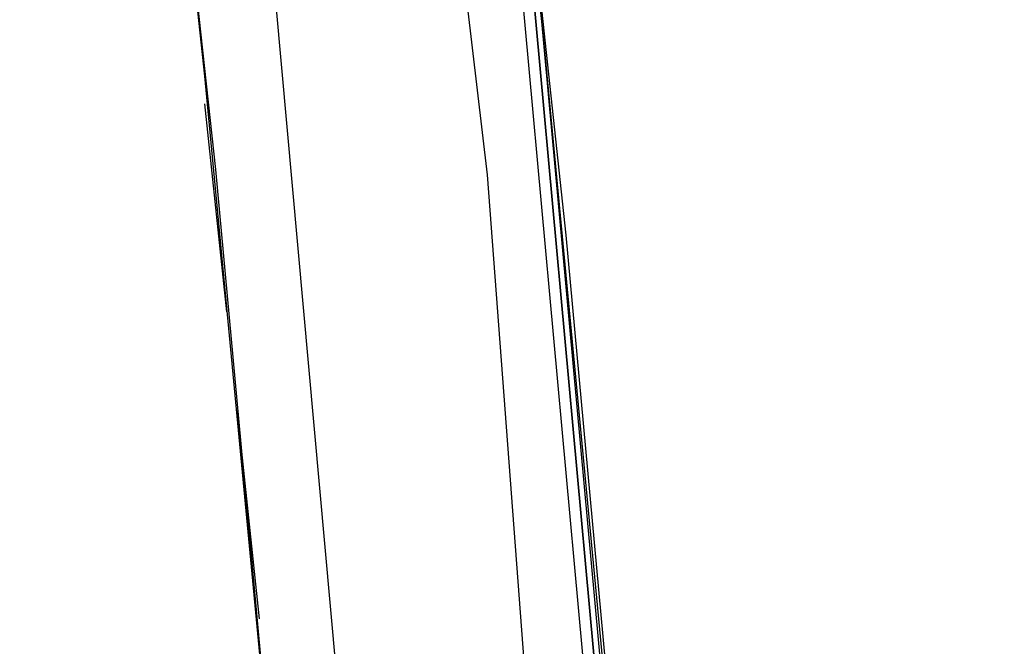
# Model space of a CAD drawing. Header units: feet. Extents: x -79 to 198, y -22 to 181.
# Tile 887 of 982: x 135.95 to 138.35, y 125.06 to 126.58. Entities that reach past the tile are written whole.
import ezdxf

# ---------------------------------------------------------------- set-up
doc = ezdxf.new("R2010")
doc.units = ezdxf.units.FT
doc.layers.add('A-AREA-UNIDAD', color=30, linetype='CONTINUOUS')
doc.layers.add('A-LINEA', color=7, linetype='CONTINUOUS')

msp = doc.modelspace()

# ---------------------------------------------------------------- linework, layer by layer
at = {"layer": 'A-AREA-UNIDAD'}
msp.add_lwpolyline([(119.36, 110.0089), (121.312, 109.5289), (121.92, 112.4089), (122.88, 112.4089), (135.808, 109.3333), (135.872, 108.1778), (135.552, 106.8444), (137.36, 106.4178), (137.408, 107.0933), (138.16, 107.0933), (137.888, 115.6089), (137.088, 126.2044), (136.16, 134.0622)], dxfattribs=at)
at = {"layer": 'A-LINEA'}
for p, q in [((136.5733, 126.6178), (136.9067, 122.9244)), ((136.5733, 126.6178), (136.9067, 122.9244)), ((136.4533, 125.8711), (136.4, 126.3778)), ((136.4533, 125.8711), (136.4, 126.3778)), ((136.5333, 125.1244), (136.48, 125.6311)), ((136.5333, 125.1244), (136.48, 125.6311))]:
    msp.add_line(p, q, dxfattribs=at)
for points in [[(138.3067, 108.7111), (138.2133, 112.1778), (138.0667, 115.6578), (137.8533, 119.1244), (137.6, 122.5911), (137.28, 126.0578), (136.9067, 129.5244), (136.48, 132.9778), (136, 136.4178), (135.4667, 139.8578), (134.88, 143.2844)], [(138.3067, 108.7111), (138.2133, 112.1778), (138.0667, 115.6578), (137.8533, 119.1244), (137.6, 122.5911), (137.28, 126.0578), (136.9067, 129.5244), (136.48, 132.9778), (136, 136.4178), (135.4667, 139.8578), (134.88, 143.2844)], [(138.3467, 106.2578), (138.2933, 109.6444), (138.1733, 113.0311), (138.0267, 116.4044), (137.8133, 119.7778), (137.5467, 123.1511), (137.2267, 126.5244), (136.8667, 129.8844), (136.4533, 133.2444), (135.9733, 136.5911), (135.4533, 139.9378), (134.88, 143.2711)], [(138.3467, 106.2578), (138.2933, 109.6444), (138.1733, 113.0311), (138.0267, 116.4044), (137.8133, 119.7778), (137.5467, 123.1511), (137.2267, 126.5244), (136.8667, 129.8844), (136.4533, 133.2444), (135.9733, 136.5911), (135.4533, 139.9378), (134.88, 143.2711)], [(137.5067, 106.2578), (137.4533, 109.6311), (137.3467, 112.9911), (137.1867, 116.3644), (136.9733, 119.7244), (136.72, 123.0844), (136.4, 126.4444), (136.04, 129.7911), (135.6267, 133.1378), (135.16, 136.4711), (134.64, 139.8044), (134.0667, 143.1244)], [(137.5067, 106.2578), (137.4533, 109.5911), (137.3467, 112.9244), (137.2, 116.2444), (136.9867, 119.5778), (136.7333, 122.8978), (136.4267, 126.2178), (136.0667, 129.5244), (135.6667, 132.8311), (135.2, 136.1378), (134.6933, 139.4311), (134.1333, 142.7111)], [(137.1733, 126.7911), (137.1867, 126.7911), (137.5467, 122.8578), (137.5333, 122.8578), (137.52, 122.8578), (137.16, 126.7911), (137.1733, 126.7911)], [(137.1733, 126.7911), (137.1867, 126.7911), (137.5467, 122.8578), (137.5333, 122.8578), (137.52, 122.8578), (137.16, 126.7911), (137.1733, 126.7911)], [(137.2, 126.7911), (137.56, 122.8711), (137.56, 122.8578), (137.5467, 122.8578), (137.1867, 126.7911), (137.2, 126.7911)], [(137.2, 126.7911), (137.56, 122.8711), (137.56, 122.8578), (137.5467, 122.8578), (137.1867, 126.7911), (137.2, 126.7911)]]:
    msp.add_lwpolyline(points, dxfattribs=at)

doc.saveas('drawing.dxf')
